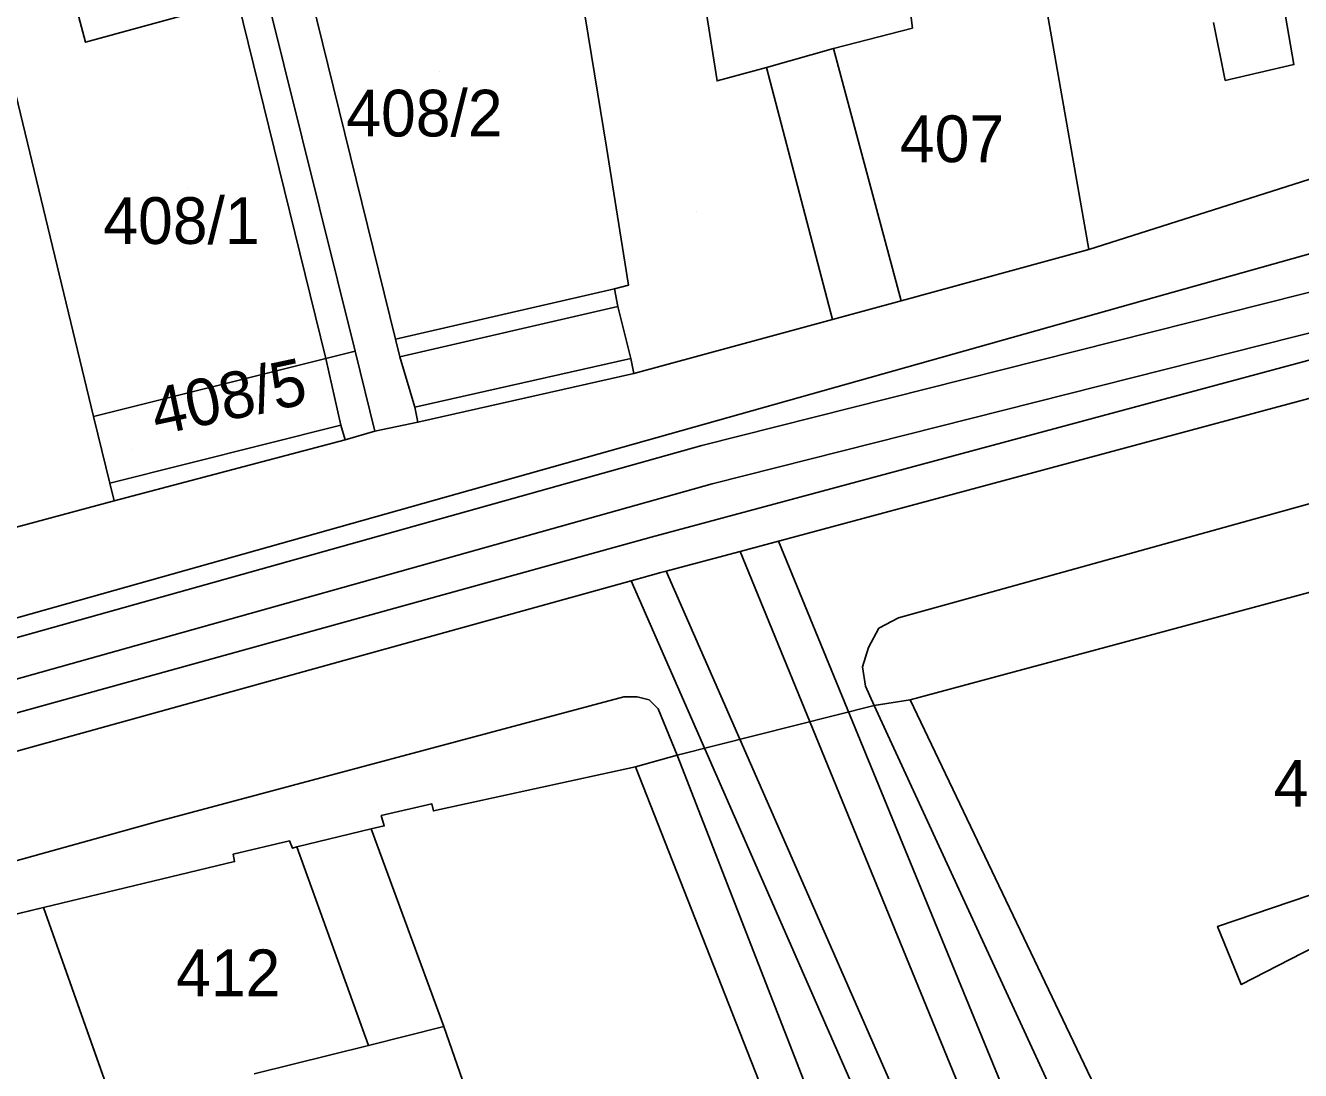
# Model space of a CAD drawing. Extents: x -263423 to -261326, y -1240067 to -1237864.
# Drawn here: x -263147.7 to -263093.1, y -1239708 to -1239663.3 of the extents above; entities that cross this region are included whole.
import ezdxf

# ---------------------------------------------------------------- set-up
doc = ezdxf.new("R2010")
doc.units = 0
for name, color, linetype in [('body_kn', 7, 'Continuous'), ('kladpar_druhypozemkov', 7, 'Continuous'), ('kladpar_hranice', 7, 'Continuous'), ('kladpar_parcelnecisla', 7, 'Continuous'), ('kladpar_plochy', 7, 'Continuous'), ('tarchy_linie', 7, 'Continuous'), ('zappar_hrandruhpozemk', 7, 'Continuous')]:
    doc.layers.add(name, color=color, linetype=linetype)

msp = doc.modelspace()

# ---------------------------------------------------------------- linework, layer by layer
at = {"layer": 'body_kn'}
for p, q in [((-263109.74, -1239663.4), (-263109.74, -1239663.4)), ((-263145.16, -1239664), (-263145.16, -1239664)), ((-263113.13, -1239664.27), (-263113.13, -1239664.27)), ((-263116, -1239665.08), (-263116, -1239665.08)), ((-263116, -1239665.08), (-263116, -1239665.08)), ((-263093.41, -1239664.95), (-263093.41, -1239664.95)), ((-263118.11, -1239665.65), (-263118.11, -1239665.65)), ((-263096.35, -1239665.63), (-263096.35, -1239665.63)), ((-263122.85, -1239668.49), (-263122.85, -1239668.49)), ((-263102.19, -1239672.87), (-263102.19, -1239672.87)), ((-263121.91, -1239674.4), (-263121.91, -1239674.4)), ((-263122.51, -1239674.55), (-263122.51, -1239674.55)), ((-263099.39, -1239674.92), (-263099.39, -1239674.92)), ((-263122.36, -1239675.31), (-263122.36, -1239675.31)), ((-263110.23, -1239675.06), (-263110.23, -1239675.06)), ((-263113.17, -1239675.87), (-263113.17, -1239675.87)), ((-263131.88, -1239676.7), (-263131.88, -1239676.7)), ((-263134.86, -1239677.53), (-263134.86, -1239677.53)), ((-263133.61, -1239677.22), (-263133.61, -1239677.22)), ((-263131.69, -1239677.46), (-263131.69, -1239677.46)), ((-263131.69, -1239677.46), (-263131.69, -1239677.46)), ((-263121.8, -1239677.53), (-263121.8, -1239677.53)), ((-263121.8, -1239677.53), (-263121.8, -1239677.53)), ((-263121.67, -1239678.18), (-263121.67, -1239678.18)), ((-263131.05, -1239679.62), (-263131.05, -1239679.62)), ((-263144.82, -1239680.01), (-263144.82, -1239680.01)), ((-263134.22, -1239680.39), (-263134.22, -1239680.39)), ((-263134.22, -1239680.39), (-263134.22, -1239680.39)), ((-263130.92, -1239680.26), (-263130.92, -1239680.26)), ((-263130.92, -1239680.26), (-263130.92, -1239680.26)), ((-263144.63, -1239680.77), (-263144.63, -1239680.77)), ((-263134.03, -1239681.02), (-263134.03, -1239681.02)), ((-263134.03, -1239681.02), (-263134.03, -1239681.02)), ((-263132.76, -1239680.64), (-263132.76, -1239680.64)), ((-263118.76, -1239681.26), (-263118.76, -1239681.26)), ((-263144.12, -1239682.87), (-263144.12, -1239682.87)), ((-263144.12, -1239682.87), (-263144.12, -1239682.87)), ((-263118.32, -1239682.9), (-263118.32, -1239682.9)), ((-263143.93, -1239683.63), (-263143.93, -1239683.63)), ((-263143.93, -1239683.63), (-263143.93, -1239683.63)), ((-263120.93, -1239685.18), (-263120.93, -1239685.18)), ((-263115.48, -1239685.35), (-263115.48, -1239685.35)), ((-263117.13, -1239685.79), (-263117.13, -1239685.79)), ((-263117.13, -1239685.79), (-263117.13, -1239685.79)), ((-263120.52, -1239686.7), (-263120.52, -1239686.7)), ((-263120.29, -1239686.64), (-263120.29, -1239686.64)), ((-263120.29, -1239686.64), (-263120.29, -1239686.64)), ((-263121.79, -1239687.05), (-263121.79, -1239687.05)), ((-263110.35, -1239688.63), (-263110.35, -1239688.63)), ((-263111.18, -1239689.08), (-263111.18, -1239689.08)), ((-263111.63, -1239689.9), (-263111.63, -1239689.9)), ((-263111.89, -1239690.73), (-263111.89, -1239690.73)), ((-263111.76, -1239691.56), (-263111.76, -1239691.56)), ((-263122.1, -1239692.01), (-263122.1, -1239692.01)), ((-263121.53, -1239692.02), (-263121.53, -1239692.02)), ((-263121.02, -1239692.15), (-263121.02, -1239692.15)), ((-263111.38, -1239692.39), (-263111.38, -1239692.39)), ((-263109.85, -1239692.14), (-263109.85, -1239692.14)), ((-263120.64, -1239692.53), (-263120.64, -1239692.53)), ((-263119.82, -1239694.51), (-263119.82, -1239694.51)), ((-263119.82, -1239694.51), (-263119.82, -1239694.51)), ((-263121.61, -1239695.01), (-263121.61, -1239695.01)), ((-263121.61, -1239695.01), (-263121.61, -1239695.01)), ((-263130.33, -1239696.59), (-263130.33, -1239696.59)), ((-263142.07, -1239697.35), (-263142.07, -1239697.35)), ((-263132.49, -1239697.1), (-263132.49, -1239697.1)), ((-263130.26, -1239696.9), (-263130.26, -1239696.9)), ((-263132.93, -1239697.67), (-263132.93, -1239697.67)), ((-263132.36, -1239697.54), (-263132.36, -1239697.54)), ((-263136.42, -1239698.18), (-263136.42, -1239698.18)), ((-263136.1, -1239698.43), (-263136.1, -1239698.43)), ((-263136.1, -1239698.43), (-263136.1, -1239698.43)), ((-263138.83, -1239698.75), (-263138.83, -1239698.75)), ((-263136.29, -1239698.5), (-263136.29, -1239698.5)), ((-263138.77, -1239699.07), (-263138.77, -1239699.07)), ((-263146.95, -1239701.04), (-263146.95, -1239701.04)), ((-263096.68, -1239701.84), (-263096.68, -1239701.84)), ((-263095.67, -1239704.33), (-263095.67, -1239704.33)), ((-263129.81, -1239706.12), (-263129.81, -1239706.12)), ((-263129.81, -1239706.12), (-263129.81, -1239706.12)), ((-263133.04, -1239706.94), (-263133.04, -1239706.94))]:
    msp.add_line(p, q, dxfattribs=at)
at = {"layer": 'kladpar_druhypozemkov'}
for p, q in [((-263130, -1239665.23), (-263130, -1239665.23)), ((-263108.14, -1239667.22), (-263108.14, -1239667.22)), ((-263140.8, -1239670.23), (-263140.8, -1239670.23)), ((-263118.99, -1239671.22), (-263118.99, -1239671.22)), ((-263122.43, -1239677.78), (-263122.43, -1239677.78)), ((-263143.13, -1239681.44), (-263143.13, -1239681.44)), ((-263139.9, -1239702.63), (-263139.9, -1239702.63))]:
    msp.add_line(p, q, dxfattribs=at)
at = {"layer": 'kladpar_hranice'}
for points in [[(-263089.13, -1239646.3), (-263087.57, -1239654.65), (-263083.66, -1239666.98), (-263102.19, -1239672.87), (-263104.68, -1239658.71), (-263104.81, -1239658), (-263105.49, -1239653.48), (-263107, -1239647.48), (-263105.73, -1239647.36), (-263103.75, -1239647.24), (-263089.13, -1239646.3)], [(-263173.05, -1239691.46), (-263143.93, -1239683.63), (-263134.03, -1239681.02), (-263132.76, -1239680.64), (-263130.92, -1239680.26), (-263121.67, -1239678.18), (-263113.17, -1239675.87), (-263110.23, -1239675.06), (-263102.19, -1239672.87), (-263083.66, -1239666.98), (-263077.34, -1239665.42), (-263070.69, -1239663.16), (-263068.84, -1239662.46), (-263064.69, -1239661.08), (-263061.56, -1239660.4), (-263059.64, -1239659.9), (-263058.11, -1239659.46), (-263052.62, -1239657.71), (-263049.81, -1239656.96), (-263044.38, -1239655.39), (-263040.1, -1239654.14), (-263037.61, -1239653.45), (-263034.48, -1239652.64), (-263029.18, -1239651.14)], [(-263130.13, -1239659.93), (-263126.95, -1239659.1), (-263127.34, -1239656.5), (-263124.59, -1239655.97), (-263124.28, -1239659.75), (-263122.85, -1239668.49), (-263121.91, -1239674.4), (-263122.51, -1239674.55), (-263122.36, -1239675.31), (-263121.8, -1239677.53), (-263121.67, -1239678.18), (-263130.92, -1239680.26), (-263132.76, -1239680.64), (-263133.61, -1239677.22), (-263137.42, -1239661.9), (-263135.64, -1239661.46), (-263134.19, -1239661.01), (-263130.13, -1239659.93)], [(-263141.55, -1239657.29), (-263140.09, -1239662.61), (-263145.16, -1239664), (-263146.37, -1239659.43), (-263149.61, -1239660.19), (-263149.86, -1239658.99), (-263143.39, -1239657.65), (-263141.55, -1239657.29)], [(-263104.81, -1239658), (-263104.68, -1239658.71), (-263102.19, -1239672.87), (-263110.23, -1239675.06), (-263113.17, -1239675.87), (-263121.67, -1239678.18), (-263121.8, -1239677.53), (-263122.36, -1239675.31), (-263122.51, -1239674.55), (-263121.91, -1239674.4), (-263122.85, -1239668.49), (-263124.28, -1239659.75), (-263119.11, -1239659.33), (-263110.36, -1239658.49), (-263104.81, -1239658)], [(-263149.86, -1239658.99), (-263149.61, -1239660.19), (-263144.82, -1239680.01), (-263144.63, -1239680.77), (-263144.12, -1239682.87), (-263143.93, -1239683.63), (-263173.05, -1239691.46), (-263173.81, -1239691.46), (-263174.7, -1239690.95), (-263175.53, -1239690.19), (-263178.16, -1239665.42), (-263164.27, -1239662.23), (-263149.86, -1239658.99)], [(-263137.42, -1239661.9), (-263133.61, -1239677.22), (-263134.86, -1239677.53), (-263144.82, -1239680.01), (-263149.61, -1239660.19), (-263146.37, -1239659.43), (-263145.16, -1239664), (-263140.09, -1239662.61), (-263139.83, -1239662.54), (-263138.63, -1239662.22), (-263137.42, -1239661.9)], [(-263032.63, -1239671.13), (-263044.06, -1239673.56), (-263054.41, -1239676.31), (-263068.97, -1239680.25), (-263076.06, -1239682.25), (-263088.26, -1239686.33), (-263109.85, -1239692.14), (-263111.38, -1239692.39), (-263119.82, -1239694.51), (-263121.61, -1239695.01), (-263130.26, -1239696.9), (-263130.33, -1239696.59), (-263132.49, -1239697.1), (-263132.36, -1239697.54), (-263132.93, -1239697.67), (-263136.1, -1239698.43), (-263136.29, -1239698.5), (-263136.42, -1239698.18), (-263138.83, -1239698.75), (-263138.77, -1239699.07), (-263146.95, -1239701.04), (-263158.18, -1239703.72)], [(-263143.93, -1239683.63), (-263144.12, -1239682.87), (-263144.63, -1239680.77), (-263144.82, -1239680.01), (-263134.86, -1239677.53), (-263133.61, -1239677.22), (-263132.76, -1239680.64), (-263134.03, -1239681.02), (-263143.93, -1239683.63)], [(-263088.26, -1239686.33), (-263081.98, -1239695.09), (-263081.02, -1239696.05), (-263081.41, -1239696.31), (-263079.82, -1239698.99), (-263084.11, -1239701.65), (-263079.73, -1239708.36), (-263078.72, -1239710.03), (-263079.17, -1239710.28), (-263086.39, -1239713.94), (-263088.82, -1239715.07), (-263090.93, -1239715.95), (-263096.62, -1239719.81), (-263109.85, -1239692.14), (-263088.26, -1239686.33)], [(-263108.34, -1239728.74), (-263121.61, -1239695.01), (-263119.82, -1239694.51), (-263111.38, -1239692.39), (-263109.85, -1239692.14), (-263096.62, -1239719.81)], [(-263121.61, -1239695.01), (-263108.34, -1239728.74), (-263120.93, -1239733.26), (-263127.8, -1239735.54), (-263133.38, -1239737.64), (-263133.95, -1239737.76), (-263146.95, -1239701.04), (-263138.77, -1239699.07), (-263138.83, -1239698.75), (-263136.42, -1239698.18), (-263136.29, -1239698.5), (-263136.1, -1239698.43), (-263132.93, -1239697.67), (-263132.36, -1239697.54), (-263132.49, -1239697.1), (-263130.33, -1239696.59), (-263130.26, -1239696.9), (-263121.61, -1239695.01)], [(-263158.18, -1239703.72), (-263146.95, -1239701.04), (-263133.95, -1239737.76), (-263133.38, -1239737.64), (-263131.79, -1239742.59), (-263128.22, -1239753.71), (-263127.39, -1239756.19), (-263167.44, -1239759.51), (-263171.93, -1239724.56), (-263173.86, -1239707.54), (-263161.04, -1239704.42)]]:
    msp.add_lwpolyline(points, dxfattribs=at)
at = {"layer": 'kladpar_plochy'}
for p, q in [((-263158.18, -1239703.72), (-263146.95, -1239701.04)), ((-263146.95, -1239701.04), (-263133.95, -1239737.76))]:
    msp.add_line(p, q, dxfattribs=at)
for points in [[(-263089.13, -1239646.3), (-263087.57, -1239654.65), (-263083.66, -1239666.98), (-263102.19, -1239672.87), (-263104.68, -1239658.71), (-263104.81, -1239658), (-263105.49, -1239653.48), (-263107, -1239647.48), (-263105.73, -1239647.36), (-263103.75, -1239647.24)], [(-263130.13, -1239659.93), (-263126.95, -1239659.1), (-263127.34, -1239656.5), (-263124.59, -1239655.97), (-263124.28, -1239659.75), (-263122.85, -1239668.49), (-263121.91, -1239674.4), (-263122.51, -1239674.55), (-263122.36, -1239675.31), (-263121.8, -1239677.53), (-263121.67, -1239678.18), (-263130.92, -1239680.26), (-263132.76, -1239680.64), (-263133.61, -1239677.22), (-263137.42, -1239661.9), (-263135.64, -1239661.46), (-263134.19, -1239661.01)], [(-263141.55, -1239657.29), (-263140.09, -1239662.61), (-263145.16, -1239664), (-263146.37, -1239659.43), (-263149.61, -1239660.19), (-263149.86, -1239658.99), (-263143.39, -1239657.65)], [(-263104.81, -1239658), (-263104.68, -1239658.71), (-263102.19, -1239672.87), (-263110.23, -1239675.06), (-263113.17, -1239675.87), (-263121.67, -1239678.18), (-263121.8, -1239677.53), (-263122.36, -1239675.31), (-263122.51, -1239674.55), (-263121.91, -1239674.4), (-263122.85, -1239668.49), (-263124.28, -1239659.75), (-263119.11, -1239659.33), (-263110.36, -1239658.49)], [(-263149.86, -1239658.99), (-263149.61, -1239660.19), (-263144.82, -1239680.01), (-263144.63, -1239680.77), (-263144.12, -1239682.87), (-263143.93, -1239683.63), (-263173.05, -1239691.46), (-263173.81, -1239691.46), (-263174.7, -1239690.95), (-263175.53, -1239690.19), (-263178.16, -1239665.42), (-263164.27, -1239662.23)], [(-263137.42, -1239661.9), (-263133.61, -1239677.22), (-263134.86, -1239677.53), (-263144.82, -1239680.01), (-263149.61, -1239660.19), (-263146.37, -1239659.43), (-263145.16, -1239664), (-263140.09, -1239662.61), (-263139.83, -1239662.54), (-263138.63, -1239662.22)], [(-263143.93, -1239683.63), (-263144.12, -1239682.87), (-263144.63, -1239680.77), (-263144.82, -1239680.01), (-263134.86, -1239677.53), (-263133.61, -1239677.22), (-263132.76, -1239680.64), (-263134.03, -1239681.02)], [(-263088.26, -1239686.33), (-263081.98, -1239695.09), (-263081.02, -1239696.05), (-263081.41, -1239696.31), (-263079.82, -1239698.99), (-263084.11, -1239701.65), (-263079.73, -1239708.36), (-263078.72, -1239710.03), (-263079.17, -1239710.28), (-263086.39, -1239713.94), (-263088.82, -1239715.07), (-263090.93, -1239715.95), (-263096.62, -1239719.81), (-263109.85, -1239692.14)], [(-263121.61, -1239695.01), (-263108.34, -1239728.74), (-263120.93, -1239733.26), (-263127.8, -1239735.54), (-263133.38, -1239737.64), (-263133.95, -1239737.76), (-263146.95, -1239701.04), (-263138.77, -1239699.07), (-263138.83, -1239698.75), (-263136.42, -1239698.18), (-263136.29, -1239698.5), (-263136.1, -1239698.43), (-263132.93, -1239697.67), (-263132.36, -1239697.54), (-263132.49, -1239697.1), (-263130.33, -1239696.59), (-263130.26, -1239696.9)]]:
    msp.add_lwpolyline(points, close=True, dxfattribs=at)
for points in [[(-263173.05, -1239691.46), (-263143.93, -1239683.63), (-263134.03, -1239681.02), (-263132.76, -1239680.64), (-263130.92, -1239680.26), (-263121.67, -1239678.18), (-263113.17, -1239675.87), (-263110.23, -1239675.06), (-263102.19, -1239672.87), (-263083.66, -1239666.98), (-263077.34, -1239665.42), (-263070.69, -1239663.16), (-263068.84, -1239662.46), (-263064.69, -1239661.08), (-263061.56, -1239660.4), (-263059.64, -1239659.9), (-263058.11, -1239659.46), (-263052.62, -1239657.71), (-263049.81, -1239656.96), (-263044.38, -1239655.39), (-263040.1, -1239654.14), (-263037.61, -1239653.45), (-263034.48, -1239652.64), (-263029.18, -1239651.14)], [(-263032.63, -1239671.13), (-263044.06, -1239673.56), (-263054.41, -1239676.31), (-263068.97, -1239680.25), (-263076.06, -1239682.25), (-263088.26, -1239686.33), (-263109.85, -1239692.14), (-263111.38, -1239692.39), (-263119.82, -1239694.51), (-263121.61, -1239695.01), (-263130.26, -1239696.9), (-263130.33, -1239696.59), (-263132.49, -1239697.1), (-263132.36, -1239697.54), (-263132.93, -1239697.67), (-263136.1, -1239698.43), (-263136.29, -1239698.5), (-263136.42, -1239698.18), (-263138.83, -1239698.75), (-263138.77, -1239699.07), (-263146.95, -1239701.04), (-263158.18, -1239703.72)], [(-263108.34, -1239728.74), (-263121.61, -1239695.01), (-263119.82, -1239694.51), (-263111.38, -1239692.39), (-263109.85, -1239692.14), (-263096.62, -1239719.81)]]:
    msp.add_lwpolyline(points, dxfattribs=at)
at = {"layer": 'tarchy_linie'}
for p, q in [((-263117.13, -1239685.79), (-263103.14, -1239719.9)), ((-263120.29, -1239686.64), (-263091.69, -1239751.83))]:
    msp.add_line(p, q, dxfattribs=at)
for points in [[(-263179.85, -1239698.42), (-263173.88, -1239697.59), (-263170.87, -1239699.01), (-263120.93, -1239685.18), (-263076.48, -1239673.23), (-263039.2, -1239662.63), (-262985.5, -1239647.83), (-262924.66, -1239632.02), (-262915.43, -1239631.16), (-262840.91, -1239608.6), (-262834.87, -1239603.16), (-262831.96, -1239601.93), (-262815.48, -1239596.45)], [(-263185.2, -1239701.74), (-263151.5, -1239692.2), (-263118.32, -1239682.9), (-263078.14, -1239672.76), (-263026.9, -1239658.04), (-262972.11, -1239643.08), (-262917.68, -1239628.4), (-262867.28, -1239613.64), (-262817.29, -1239598.81)], [(-262985.09, -1239649.35), (-263038.78, -1239664.15), (-263076.06, -1239674.75), (-263117.13, -1239685.79), (-263120.29, -1239686.64), (-263120.52, -1239686.7), (-263121.79, -1239687.05), (-263170.45, -1239700.53), (-263171.54, -1239700.43), (-263172.59, -1239699.94), (-263184.74, -1239703.38), (-263185.2, -1239701.74), (-263185.66, -1239700.1)], [(-263185.66, -1239700.1), (-263179.84, -1239698.46), (-263179.85, -1239698.42), (-263180.07, -1239696.86), (-263174.1, -1239696.03), (-263173.21, -1239696.17), (-263172.66, -1239696.42), (-263151.96, -1239690.56), (-263118.76, -1239681.26), (-263078.58, -1239671.12), (-263027.36, -1239656.4)], [(-263160.09, -1239829.56), (-263044.98, -1239821.29), (-263045.16, -1239818.43), (-263083.07, -1239765.76), (-263093.1, -1239752.45), (-263121.79, -1239687.05), (-263120.52, -1239686.7), (-263120.29, -1239686.64), (-263117.13, -1239685.79), (-263115.48, -1239685.35), (-263101.57, -1239719.25), (-263093.85, -1239737.01), (-263064.42, -1239781.05), (-263037.12, -1239820.85), (-262910.42, -1239814.67)]]:
    msp.add_lwpolyline(points, dxfattribs=at)
at = {"layer": 'zappar_hrandruhpozemk'}
for p, q in [((-263110.36, -1239658.49), (-263109.74, -1239663.4)), ((-263131.88, -1239676.7), (-263135.64, -1239661.46)), ((-263138.63, -1239662.22), (-263134.86, -1239677.53)), ((-263109.74, -1239663.4), (-263113.13, -1239664.27)), ((-263113.13, -1239664.27), (-263110.23, -1239675.06)), ((-263116, -1239665.08), (-263113.17, -1239675.87)), ((-263099.39, -1239674.92), (-263154.45, -1239690.43)), ((-263131.88, -1239676.7), (-263122.51, -1239674.55)), ((-263131.69, -1239677.46), (-263122.36, -1239675.31)), ((-263134.22, -1239680.39), (-263134.86, -1239677.53)), ((-263121.8, -1239677.53), (-263131.05, -1239679.62)), ((-263144.12, -1239682.87), (-263134.22, -1239680.39)), ((-263134.03, -1239681.02), (-263134.22, -1239680.39)), ((-263078.99, -1239679.94), (-263110.35, -1239688.63)), ((-263142.07, -1239697.35), (-263122.1, -1239692.01)), ((-263119.82, -1239694.51), (-263106.8, -1239727.98)), ((-263171.95, -1239705.63), (-263142.07, -1239697.35)), ((-263129.81, -1239706.12), (-263132.93, -1239697.67)), ((-263136.1, -1239698.43), (-263133.04, -1239706.94))]:
    msp.add_line(p, q, dxfattribs=at)
for points in [[(-263113.13, -1239664.27), (-263116, -1239665.08), (-263118.11, -1239665.65), (-263119.11, -1239659.33)], [(-263093.85, -1239662.46), (-263093.41, -1239664.95), (-263096.35, -1239665.63), (-263096.85, -1239663.15)], [(-263099.39, -1239674.92), (-263083.8, -1239670.54), (-263083.16, -1239670.1), (-263082.71, -1239669.72), (-263082.65, -1239669.15), (-263083.03, -1239668.38), (-263083.66, -1239666.98)], [(-263130.92, -1239680.26), (-263131.05, -1239679.62), (-263131.69, -1239677.46), (-263131.88, -1239676.7)], [(-263110.35, -1239688.63), (-263111.18, -1239689.08), (-263111.63, -1239689.9), (-263111.89, -1239690.73), (-263111.76, -1239691.56), (-263111.38, -1239692.39)], [(-263119.82, -1239694.51), (-263120.64, -1239692.53), (-263121.02, -1239692.15), (-263121.53, -1239692.02), (-263122.1, -1239692.01)], [(-263075.73, -1239761.23), (-263083.09, -1239751.82), (-263087.66, -1239744.08), (-263098.29, -1239720.76), (-263111.38, -1239692.39)], [(-263090.19, -1239705.7), (-263088.84, -1239705.06), (-263088.07, -1239703.73), (-263088.77, -1239701.94), (-263090.36, -1239701.61), (-263095.67, -1239704.33), (-263096.68, -1239701.84), (-263087.22, -1239698.64), (-263085.63, -1239699.28), (-263084.11, -1239701.65)], [(-263137.93, -1239708.15), (-263133.04, -1239706.94), (-263129.81, -1239706.12), (-263126.3, -1239716.22), (-263127.19, -1239716.47)]]:
    msp.add_lwpolyline(points, dxfattribs=at)

# ---------------------------------------------------------------- texts
at = {"layer": 'kladpar_parcelnecisla'}
for s, p in [('408/2', (-263133.989, -1239668.03)), ('407', (-263110.283, -1239669.13)), ('408/1', (-263144.393, -1239672.63)), ('423', (-263094.278, -1239696.72)), ('412', (-263141.276, -1239704.83))]:
    msp.add_text(s, height=2, dxfattribs=at).set_placement(p)
msp.add_text('408/5', height=2, rotation=12, dxfattribs=at).set_placement((-263142.108, -1239680.832))

doc.saveas('drawing.dxf')
